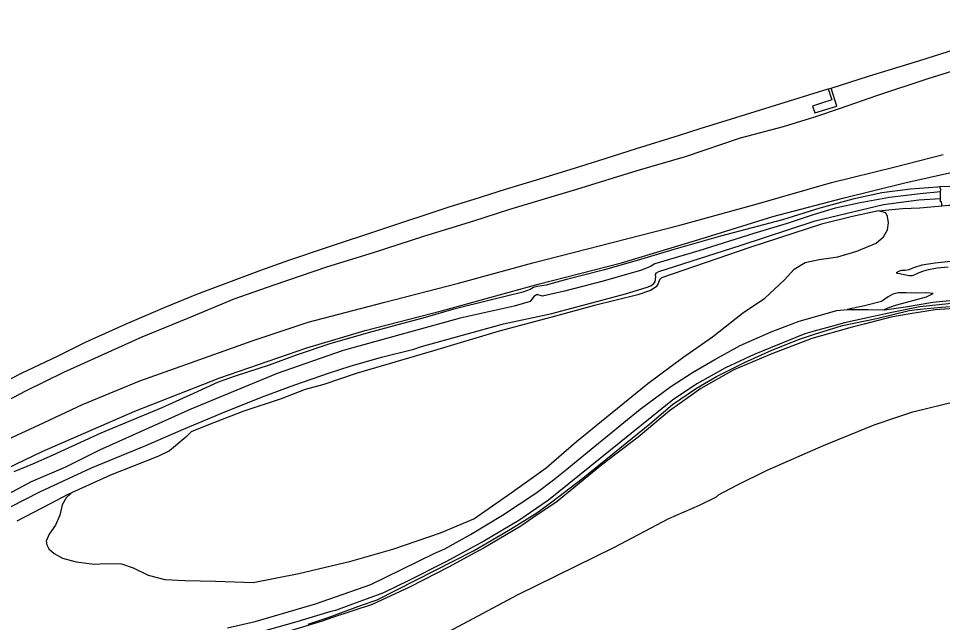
# Model space of a CAD drawing. Extents: x 156141 to 158132, y 385651 to 388399.
# Drawn here: x 156436.6 to 156650.3, y 388163.4 to 388303.1 of the extents above; entities that cross this region are included whole.
import ezdxf

# ---------------------------------------------------------------- set-up
doc = ezdxf.new("R2010")
doc.units = 0
for name, color, linetype in [('IMGEO_Berm_groen', 7, 'Continuous'), ('IMGEO_Grasland_agrarisch', 7, 'Continuous'), ('IMGEO_Groenvoorziening', 7, 'Continuous'), ('IMGEO_Loofbos', 7, 'Continuous'), ('IMGEO_Rijbaan_autosnelweg', 7, 'Continuous'), ('IMGEO_Waterloop', 7, 'Continuous')]:
    doc.layers.add(name, color=color, linetype=linetype)

msp = doc.modelspace()

# ---------------------------------------------------------------- linework, layer by layer
at = {"layer": 'IMGEO_Berm_groen'}
for points in [[(156653.61, 388291.18), (156646.89, 388289.08), (156635, 388285.2), (156626.59, 388282.22), (156620.69, 388280.23), (156613.42, 388278.01), (156603.5, 388275.39), (156590.8, 388271.06), (156579.61, 388267.82), (156565.67, 388263.52), (156549.95, 388258.83), (156541.87, 388256.22), (156530.3, 388252.66), (156518.65, 388248.88), (156507.84, 388245.57), (156495.66, 388241.39), (156486.47, 388238.13), (156475.69, 388233.66), (156465.15, 388229.35), (156455.75, 388225.13), (156447.04, 388221.16), (156438.4, 388216.93), (156429.08, 388212.07)], [(156623.89, 388286.75), (156624.68, 388284.22), (156622.29, 388283.44), (156620.47, 388282.86), (156620.22, 388282.78), (156620.74, 388281.23), (156625.84, 388282.78), (156624.56, 388286.95)], [(156416.73, 388197.09), (156429.3, 388203.53), (156441.24, 388208.98), (156451.46, 388213.77), (156464.72, 388219.28), (156475.31, 388223.07), (156490.65, 388228.49), (156503.59, 388232.8), (156521.08, 388237.39), (156538.42, 388241.87), (156555.56, 388246.56), (156574.22, 388251.34), (156589.52, 388255.23), (156607.18, 388260.12), (156624.65, 388265.13), (156639.07, 388268.7), (156650.46, 388271.6)], [(156425.68, 388195.02), (156442.12, 388202.94), (156463.56, 388212.21), (156483.18, 388219.98), (156503.33, 388226.88), (156516.8, 388230.92), (156534.45, 388235.45), (156556.77, 388241.58), (156576.05, 388246.52), (156595.73, 388252.46), (156611.08, 388257.23), (156627.24, 388261.48), (156641.56, 388265.05), (156659.81, 388269.14)], [(156649.69, 388264.1), (156649.15, 388264.07), (156642.87, 388263.61), (156636.23, 388262.71), (156629.53, 388261.25), (156621.92, 388259.19), (156613.31, 388256.46), (156598.98, 388252.71), (156588.17, 388249.62), (156580.43, 388247.3), (156572.15, 388244.91), (156563.32, 388242.7), (156558.66, 388241.36), (156556.61, 388241.09), (156555.72, 388240.83), (156554.94, 388240.39), (156553.27, 388239.8), (156545.67, 388237.94), (156537.31, 388235.85), (156530.7, 388233.89), (156518.32, 388230.6), (156508.85, 388227.91), (156500.82, 388225.18), (156494.62, 388222.92), (156486.78, 388220.36), (156482.85, 388218.96), (156477.15, 388216.34), (156469.77, 388213.05), (156463.44, 388210.36), (156455.66, 388207.19), (156449.14, 388204.16), (156444.4, 388201.99), (156439.87, 388199.97), (156435.61, 388198.23)], [(156654.2, 388264.31), (156649.69, 388264.1)]]:
    msp.add_lwpolyline(points, dxfattribs=at)
at = {"layer": 'IMGEO_Grasland_agrarisch'}
msp.add_lwpolyline([(156536.18, 388161.31), (156552.01, 388169.77), (156574.48, 388180.81), (156586.98, 388187.44), (156594.13, 388190.51), (156598.07, 388192.47), (156598.49, 388192.9), (156602.74, 388195.13), (156609.75, 388198.62), (156622.8, 388204.33), (156634.5, 388209.09), (156639.48, 388210.82), (156643.45, 388212.09), (156653.54, 388214.53)], dxfattribs=at)
at = {"layer": 'IMGEO_Groenvoorziening'}
for points in [[(156649.86, 388262.95), (156649.87, 388263.54), (156649.69, 388264.1)], [(156650.11, 388259.73), (156650.13, 388260.23), (156650.07, 388260.63), (156649.81, 388260.65), (156649.83, 388261.45)], [(156635.46, 388258.6), (156641.04, 388259.09), (156645.05, 388259.3), (156650.11, 388259.73)], [(156650.11, 388259.73), (156651.68, 388259.86), (156654.16, 388259.91)], [(156654.96, 388247.16), (156648.59, 388246.49), (156645.52, 388245.99), (156643.61, 388245.4), (156642.53, 388244.95), (156641.66, 388244.76), (156640.84, 388244.74), (156640.09, 388244.54), (156639.61, 388244.23), (156642.56, 388243.63), (156643.37, 388243.64), (156644.11, 388243.89), (156644.91, 388244.33), (156645.96, 388244.72), (156647.07, 388245.04), (156649.06, 388245.41), (156651.63, 388245.62)], [(156636.73, 388235.65), (156637.62, 388236.11), (156639.72, 388236.85), (156646.6, 388238.69), (156648.11, 388239.42), (156646.68, 388239.6), (156644.35, 388239.52), (156641.89, 388239.61), (156640.02, 388239.59), (156638.84, 388239.33), (156637.69, 388238.72), (156636.98, 388238.14), (156636.15, 388237.63), (156632.26, 388236.58), (156628.23, 388235.77)], [(156636.73, 388235.65), (156636.91, 388235.65), (156641.74, 388236.41), (156648.05, 388237.45), (156651.1, 388237.79), (156661.24, 388238.29), (156666.76, 388238.17), (156673.22, 388237.9), (156682.73, 388237.39), (156687.94, 388237.04), (156694.36, 388236.39), (156699.88, 388235.9), (156705.63, 388234.97), (156710.88, 388233.99), (156715.93, 388232.72), (156721.7, 388231.51), (156731.83, 388229.08), (156736.43, 388227.58), (156741.09, 388225.9), (156745.05, 388224.03), (156752.41, 388219.68), (156762.41, 388214.54), (156766.2, 388212.77)], [(156484.99, 388162.16), (156491.38, 388163.59), (156505.33, 388167.66), (156518.15, 388172.19), (156532.77, 388179.3), (156535.21, 388180.39), (156541.12, 388183.74), (156548.54, 388188.22), (156556.25, 388193.32), (156560.37, 388196.38), (156563.07, 388198.51), (156569.06, 388203.49), (156580.39, 388212.68), (156587.46, 388217.98), (156592.47, 388221.16), (156597.66, 388224.16), (156603.53, 388227.4), (156610.64, 388230.6), (156617.17, 388233.08), (156625.85, 388235.56), (156628.23, 388235.77)], [(156654.18, 388236.1), (156648.57, 388235.71), (156642.82, 388234.72), (156638.37, 388233.95), (156632.19, 388232.37), (156629.37, 388231.65), (156620.07, 388229.08), (156610.81, 388225.48), (156602.01, 388221.78), (156594.45, 388217.52), (156591.98, 388215.75), (156587.13, 388212.29), (156579.91, 388206.25), (156571.53, 388199.82), (156561.19, 388191.32), (156555.35, 388187.4), (156552.76, 388185.64), (156544.28, 388180.68), (156542, 388179.44), (156536.21, 388176.28), (156527.05, 388171.58), (156518.45, 388167.56), (156509.26, 388164.5), (156506.87, 388163.71), (156493.66, 388159.65)], [(156628.23, 388235.77), (156633.14, 388235.74), (156636.73, 388235.65)], [(156436.32, 388186.85), (156444.07, 388190.92), (156448.1, 388193.02), (156448.9, 388193.38)]]:
    msp.add_lwpolyline(points, dxfattribs=at)
at = {"layer": 'IMGEO_Loofbos'}
for points in [[(156448.9, 388193.38), (156447.71, 388192.22), (156446.75, 388190.56), (156446.24, 388188.2), (156445.19, 388185.88), (156443.77, 388183.82), (156443.02, 388182.19), (156443.17, 388181.34), (156443.67, 388180.43), (156444.9, 388179.32), (156446.86, 388178.22), (156449.96, 388177.39), (156454.19, 388176.88), (156456.85, 388177.02), (156460.49, 388176.98), (156463.19, 388176.04), (156466.6, 388174.35), (156470.51, 388173.34), (156475.08, 388173.08), (156482.22, 388172.92), (156490.89, 388172.61), (156501.45, 388174.72), (156513.5, 388177.59), (156523.18, 388180.34), (156534.24, 388184.1), (156541.94, 388187.36), (156550.56, 388193.36), (156558.67, 388199.14), (156565.68, 388205.24), (156582.14, 388218.68), (156590.24, 388224.69), (156597.14, 388229.42), (156604.03, 388234.92), (156609.24, 388238.35), (156613.67, 388242.52), (156616.03, 388245.05), (156618.57, 388246.61), (156621.76, 388247.29), (156626.08, 388247.95), (156630.45, 388249.24), (156634.93, 388251.08), (156636.67, 388252.59), (156637.55, 388254.2), (156637.79, 388255.83), (156637.58, 388257.25), (156637.21, 388258.13), (156635.46, 388258.6)], [(156635.46, 388258.6), (156629.46, 388257.27), (156622.3, 388255.52), (156605.77, 388250.07), (156585.3, 388243.1), (156584.84, 388242.58), (156584.54, 388241.76), (156584.09, 388241.01), (156582.77, 388240.13), (156579.85, 388239.15), (156569.8, 388236.72), (156559.69, 388233.92), (156547.76, 388230.78), (156532.61, 388226.18), (156514.73, 388220.98), (156507.27, 388218.39), (156502.93, 388217.23), (156497.42, 388215.07), (156488.52, 388212.15), (156480.55, 388209.07), (156476.58, 388207.49), (156475.36, 388206.22), (156471.53, 388203.09), (156468.87, 388201.75), (156457.95, 388197.47), (156448.9, 388193.38)]]:
    msp.add_lwpolyline(points, dxfattribs=at)
at = {"layer": 'IMGEO_Rijbaan_autosnelweg'}
for points in [[(156624.56, 388286.95), (156633.21, 388289.69), (156645.07, 388293.34), (156655.02, 388296.49), (156665.58, 388299.78), (156676.17, 388303.06)], [(156427.86, 388216.15), (156437.33, 388221.01), (156445.67, 388224.99), (156452.18, 388228.23), (156461.4, 388232.39), (156465.15, 388233.96), (156470.56, 388236.28), (156477.88, 388239.27), (156485.87, 388242.34), (156492.68, 388244.84), (156499.14, 388247.13), (156507.86, 388250.07), (156520.66, 388254.34), (156536.26, 388259.48), (156541.98, 388261.27), (156549.26, 388263.55), (156557.17, 388265.98), (156565.46, 388268.55), (156570.58, 388270.14), (156579.54, 388272.96), (156589.46, 388276.1), (156594.25, 388277.61), (156602.5, 388280.17), (156612.71, 388283.33), (156623.89, 388286.75)], [(156623.89, 388286.75), (156624.56, 388286.95)]]:
    msp.add_lwpolyline(points, dxfattribs=at)
at = {"layer": 'IMGEO_Waterloop'}
for points in [[(156649.86, 388262.95), (156645.13, 388262.51), (156638.03, 388261.69), (156631.27, 388260.44), (156625.44, 388259.21), (156620.38, 388257.68), (156614.37, 388255.65), (156606.65, 388253.36), (156593.95, 388249.31), (156583.81, 388246.28), (156582.81, 388245.73), (156580.66, 388244.86), (156571.83, 388242.32), (156562.89, 388239.96), (156557.77, 388238.84), (156556.79, 388239.15), (156556.38, 388239.18), (156555.82, 388238.8), (156554.94, 388237.57), (156551.27, 388236.5), (156538.77, 388233.73), (156513.13, 388226.66), (156511.52, 388226.2), (156496.47, 388220.92), (156476.46, 388212.68), (156455.39, 388203.23), (156447.49, 388199.27), (156439.55, 388195.87), (156420.92, 388185.95)], [(156428.08, 388186.72), (156441.62, 388193.63), (156453.56, 388199.14), (156466.1, 388204.29), (156474.77, 388208.05), (156483.83, 388211.87), (156492.8, 388215.52), (156500.54, 388218.37), (156508.58, 388221.14), (156513.37, 388222.66), (156520.58, 388224.72), (156528.07, 388226.59), (156529.82, 388227.18), (156548.8, 388232.45), (156559.93, 388234.86), (156577.01, 388239.39), (156581.77, 388240.84), (156582.82, 388241.23), (156583.54, 388241.74), (156583.85, 388242.19), (156583.99, 388243.29), (156583.92, 388243.84), (156584.14, 388244.22), (156584.69, 388244.57), (156603.54, 388250.52), (156620.83, 388256.28), (156636.64, 388260.05), (156644.82, 388261.15), (156649.83, 388261.45)], [(156649.83, 388261.45), (156649.86, 388262.95)], [(156652.41, 388237.14), (156645.08, 388236.35), (156638.55, 388235.09), (156627.65, 388232.66), (156625.16, 388232.01), (156620.61, 388230.75), (156618.42, 388230.13), (156606.72, 388225.38), (156600.11, 388222.23), (156593.46, 388218.53), (156587.9, 388214.76), (156559.22, 388191.66), (156552.31, 388186.96), (156544.42, 388182.23), (156535.42, 388177.4), (156526.87, 388173.11), (156521.01, 388170.24), (156517.27, 388168.83), (156513.88, 388167.58), (156509.93, 388166.12), (156508.89, 388165.89), (156500.48, 388163.38), (156492.79, 388161.23)], [(156503.6, 388163), (156508.25, 388164.55), (156515.98, 388167.38), (156519.59, 388168.6), (156541.83, 388179.91), (156550.41, 388184.95), (156556.51, 388188.76), (156559.98, 388191.28), (156567.1, 388196.75), (156582.59, 388209.28), (156587.89, 388213.77), (156593.39, 388217.55), (156598.01, 388220.25), (156604.52, 388223.51), (156610.86, 388226.33), (156617.25, 388228.9), (156620.72, 388230.03), (156627.13, 388232.02), (156635.06, 388233.68), (156642.57, 388235.51), (156645.16, 388235.85), (156649.97, 388236.32), (156653.26, 388236.56)]]:
    msp.add_lwpolyline(points, dxfattribs=at)

doc.saveas('drawing.dxf')
